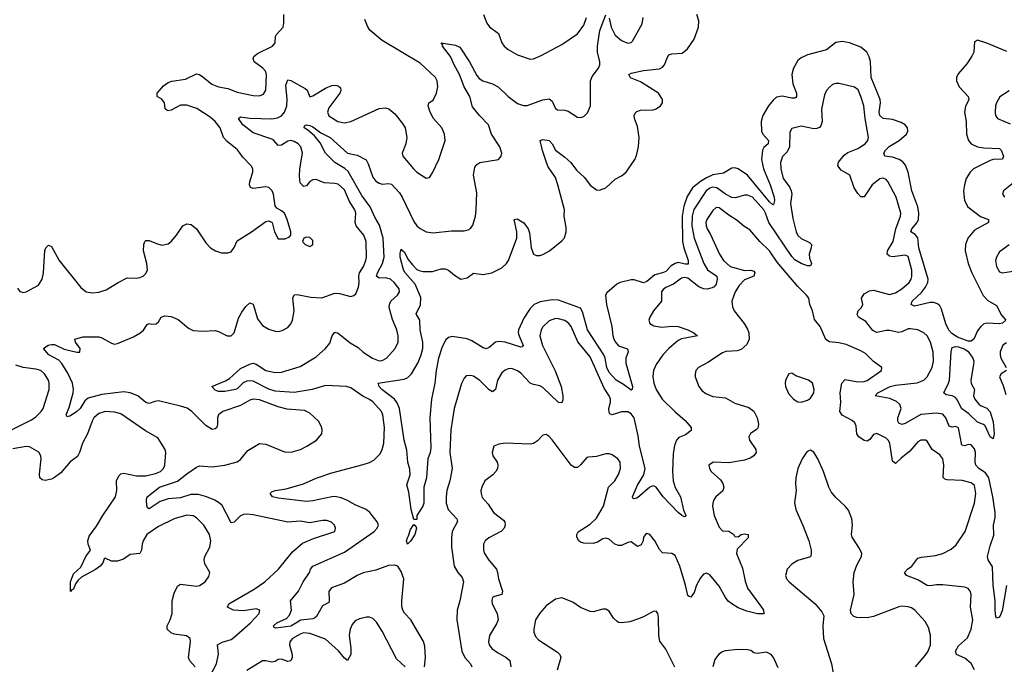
# Model space of a CAD drawing. Header units: inches. Extents: x 1843162 to 1959474, y 907081 to 1016326.
# Tile 344 of 656: x 1942868 to 1949120, y 913107 to 917197. Entities that reach past the tile are written whole.
import ezdxf

# ---------------------------------------------------------------- set-up
doc = ezdxf.new("R2010")
doc.units = ezdxf.units.IN
doc.header["$MEASUREMENT"] = 0
doc.layers.add('B9941', color=7, linetype='Continuous')

msp = doc.modelspace()

# ---------------------------------------------------------------- linework, layer by layer
at = {"layer": 'B9941', "color": 5}
for points, elevation in [([(1942853.3, 915493.3), (1942870, 915473), (1942878, 915470), (1942890, 915466.7), (1942910, 915470.5), (1942988.2, 915511.8), (1943009.8, 915550.2), (1943020.3, 915590), (1943027.1, 915732.9), (1943034.5, 915750), (1943050, 915765.5), (1943070, 915758), (1943119, 915670), (1943257.1, 915497.1), (1943290, 915470.4), (1943330, 915464.9), (1943371.4, 915468.6), (1943417.7, 915482.3), (1943494, 915530), (1943550, 915558), (1943610, 915557.6), (1943630, 915560.3), (1943652.3, 915570), (1943670, 915585.5), (1943679.1, 915610), (1943675.5, 915650), (1943654.4, 915730), (1943655.6, 915770), (1943662.4, 915790), (1943670, 915796.5), (1943690, 915796.9), (1943736.4, 915776.4), (1943770, 915767.2), (1943810, 915775.6), (1943830, 915790.3), (1943864, 915830), (1943904.7, 915890), (1943930, 915902.3), (1943956.5, 915896.5), (1943990.2, 915870.2), (1944050, 915780.7), (1944080.7, 915750), (1944111, 915730), (1944150, 915718), (1944190, 915717.3), (1944210, 915724), (1944230, 915750.8), (1944250, 915794.4), (1944340.9, 915850), (1944430, 915917.3), (1944450, 915921), (1944470.9, 915910.9), (1944486.8, 915850), (1944510, 915807.3), (1944554.2, 915805.8), (1944581.2, 915818.8), (1944589, 915830), (1944589.3, 915850), (1944567.3, 915930), (1944550, 915969.2), (1944530, 915985.2), (1944500.1, 916000.1), (1944490, 916015.3), (1944480.5, 916090), (1944471.9, 916111.9), (1944450, 916132.8), (1944430, 916135.4), (1944350, 916125.1), (1944333, 916133), (1944327.1, 916150), (1944329.7, 916169.7), (1944348.4, 916230), (1944348, 916250), (1944338.7, 916270), (1944284.5, 916324.5), (1944251.5, 916371.5), (1944184.8, 916424.8), (1944162.2, 916450), (1944140.2, 916510), (1944109.9, 916550), (1944078.1, 916578.1), (1943992.7, 916632.7), (1943930, 916654), (1943890, 916654.5), (1943830, 916623.7), (1943810, 916619.7), (1943802.7, 916622.7), (1943792.4, 916632.4), (1943788.4, 916670), (1943770, 916693), (1943740.9, 916710), (1943740.7, 916730), (1943782, 916778), (1943810, 916798), (1943833.6, 916806.4), (1943921.1, 916818.9), (1943990, 916853.7), (1944010, 916848.5), (1944030, 916835.3), (1944087.5, 916787.5), (1944130, 916771), (1944190, 916761.4), (1944250, 916736.3), (1944350, 916716.1), (1944390, 916714.3), (1944415.7, 916724.3), (1944430.9, 916750), (1944435.3, 916850), (1944428.7, 916870), (1944412, 916890), (1944357.4, 916930), (1944349.7, 916950), (1944355.8, 916964.2), (1944377.4, 916982.6), (1944472.3, 917030), (1944489.6, 917050), (1944493, 917090), (1944498, 917102), (1944540.9, 917150), (1944545.4, 917174.6), (1944544.7, 917230)], 680), ([(1945438.7, 913090), (1945445.3, 913150), (1945441.5, 913221.5), (1945431.7, 913251.7), (1945351.6, 913390), (1945311.1, 913431.1), (1945299.9, 913450), (1945294.5, 913474.5), (1945294.2, 913510), (1945306.7, 913650), (1945290, 913695.6), (1945270, 913728.6), (1945250, 913736.8), (1945210, 913733.4), (1945130, 913704.2), (1945050, 913687.2), (1945010, 913669.8), (1944930, 913621.8), (1944848.3, 913591.7), (1944831.8, 913568.2), (1944833.7, 913510), (1944830, 913498), (1944790, 913477.7), (1944753.6, 913410), (1944740.1, 913399.9), (1944730, 913395.4), (1944652.3, 913387.7), (1944590, 913348.2), (1944495.1, 913335.1), (1944482, 913342), (1944479.3, 913350), (1944501.3, 913370), (1944561.6, 913398.4), (1944581.8, 913418.2), (1944594.8, 913450), (1944588, 913510), (1944637.6, 913570), (1944667.4, 913630), (1944709.1, 913690), (1944715.4, 913710), (1944728.7, 913730), (1944930, 913818.8), (1945118.8, 913950), (1945138.5, 913970), (1945146.9, 913990), (1945137.4, 914010), (1945090.7, 914070), (1945069, 914089), (1944997.9, 914117.9), (1944950, 914147), (1944910, 914163.2), (1944870, 914171.2), (1944850, 914170.5), (1944730, 914143.6), (1944690, 914140.8), (1944510, 914160.3), (1944472.3, 914170), (1944459.5, 914190), (1944470, 914200.5), (1944491.1, 914208.9), (1944560.8, 914219.2), (1944670, 914251), (1944750, 914287), (1944850, 914321.7), (1945050, 914374.9), (1945090, 914387.6), (1945117.3, 914402.7), (1945156.8, 914443.2), (1945169.7, 914470), (1945180.3, 914510), (1945183.5, 914610), (1945174.6, 914690), (1945165.3, 914710), (1945110, 914772.5), (1945090, 914787.8), (1945047.7, 914807.7), (1944970, 914860.3), (1944944, 914870), (1944810, 914876.2), (1944724.9, 914850), (1944610, 914831.9), (1944490, 914839.2), (1944450, 914852.2), (1944350, 914903.4), (1944330, 914905.8), (1944310, 914902.5), (1944287.8, 914892.2), (1944250, 914855.6), (1944238.8, 914850), (1944170, 914837.4), (1944130, 914838.7), (1944110, 914846), (1944089, 914870), (1944175.3, 914904.7), (1944199.8, 914920.2), (1944270, 914982.8), (1944333.4, 915013.4), (1944350, 915016.9), (1944370, 915010.3), (1944430, 914971.2), (1944490, 914958.5), (1944530, 914960.8), (1944650, 914997.3), (1944750, 915057.8), (1944809.7, 915110), (1944836.4, 915143.6), (1944851.5, 915190), (1944870, 915215.3), (1944890, 915207.4), (1944966.4, 915146.4), (1945017.5, 915117.5), (1945050, 915087.2), (1945108.2, 915050), (1945150, 915032.8), (1945170, 915034.6), (1945196.2, 915050), (1945251.5, 915110), (1945271, 915150), (1945270.8, 915190), (1945263.1, 915230), (1945235.5, 915295.5), (1945213.8, 915370), (1945215.9, 915390), (1945225.3, 915410), (1945266.6, 915450), (1945279.7, 915470), (1945276.8, 915490), (1945246, 915530), (1945221.7, 915550), (1945190, 915558), (1945150, 915557.5), (1945134.2, 915570), (1945139.9, 915590), (1945171.7, 915650), (1945181.7, 915690), (1945176.9, 915810), (1945153.2, 915893.2), (1945123.5, 915943.5), (1945094.5, 916010), (1945040.6, 916080.6), (1944952.9, 916232.9), (1944932.5, 916252.5), (1944870, 916289.9), (1944810.7, 916350), (1944776.3, 916416.3), (1944739.3, 916459.3), (1944696.8, 916496.8), (1944674.5, 916510), (1944677.2, 916522.8), (1944689.8, 916530.2), (1944710, 916525.3), (1944730, 916516.1), (1944780, 916480), (1944839.8, 916450), (1944950, 916349.4), (1945010, 916336.5), (1945067.7, 916307.7), (1945081.4, 916281.4), (1945110, 916198.7), (1945130, 916172.4), (1945150, 916158.9), (1945170, 916153.1), (1945210, 916157.4), (1945230, 916153.7), (1945279, 916099), (1945297.1, 916070), (1945370, 915916.9), (1945390, 915888.9), (1945410, 915871.6), (1945450, 915851.8), (1945494.5, 915845.5), (1945610, 915857.6), (1945690, 915856.5), (1945715.6, 915864.4), (1945730, 915872.7), (1945746, 915894), (1945761.7, 915950), (1945767.4, 915990), (1945770, 916098), (1945748.8, 916211.2), (1945758.9, 916261.1), (1945770, 916278), (1945790, 916290.3), (1945909.4, 916310.6), (1945925.2, 916330), (1945929.3, 916350), (1945916.3, 916390), (1945864.1, 916470), (1945844.1, 916530), (1945788.1, 916588.1), (1945743.5, 916643.5), (1945725.7, 916710), (1945690.5, 916770), (1945661.1, 916850), (1945626.1, 916910), (1945603.2, 916963.2), (1945553.6, 917030), (1945555.1, 917035.1), (1945545.2, 917050), (1945634.8, 917034.8), (1945662, 917022), (1945724.8, 916930), (1945770, 916842), (1945784.7, 916824.7), (1945808, 916810), (1945870, 916790.2), (1945906.4, 916770), (1945970, 916710.3), (1946030, 916665), (1946066.5, 916653.5), (1946090, 916651.6), (1946190, 916689.2), (1946230, 916694.7), (1946250, 916679.3), (1946270, 916633.4), (1946284, 916624), (1946330, 916623.1), (1946350, 916616.4), (1946410, 916579.3), (1946430, 916576.3), (1946450, 916582), (1946474, 916606), (1946492.8, 916650), (1946493.5, 916810), (1946503.9, 916836.1), (1946542.6, 916890), (1946551.1, 916910), (1946551, 916930), (1946536, 916990), (1946536.6, 917030), (1946551.6, 917128.4), (1946590, 917227.7)], 640), ([(1949135.5, 916995.5), (1949010, 917049), (1948950, 917066), (1948930, 917056), (1948925.8, 916990), (1948914.6, 916965.4), (1948883.1, 916916.9), (1948827, 916853), (1948816.5, 916830), (1948815.8, 916810), (1948832.6, 916770), (1948890.3, 916710), (1948894, 916690), (1948874, 916646), (1948868.1, 916610), (1948877.8, 916550), (1948880.9, 916470), (1948893.6, 916430), (1948910, 916409.2), (1948949.6, 916389.6), (1948990, 916383.1), (1949090, 916380.2), (1949099.7, 916370), (1949115.5, 916330), (1949108.9, 916311.1), (1949050, 916309.2), (1949030, 916304.4), (1948923.9, 916250), (1948902.6, 916230), (1948878.5, 916190), (1948866.4, 916150), (1948861.3, 916110), (1948868.2, 916050), (1948889.3, 916010), (1948968.6, 915948.6), (1949019.3, 915930), (1949020.3, 915910), (1948930, 915860.7), (1948889.4, 915810), (1948874.6, 915770), (1948871.5, 915730), (1948890.8, 915650), (1948913.9, 915590), (1948986.8, 915446.8), (1949014.6, 915414.6), (1949070, 915384.2), (1949101.2, 915321.2), (1949130.2, 915289.8), (1949109.1, 915270.9), (1949090, 915266.5), (1949010, 915271.3), (1948990, 915266.4), (1948970.3, 915250), (1948950, 915223.5), (1948927.2, 915170), (1948910, 915157.3), (1948890, 915157.5), (1948822.2, 915182.2), (1948785.8, 915205.8), (1948766.9, 915226.9), (1948748, 915268), (1948720.5, 915360.5), (1948710, 915380.4), (1948694.8, 915394.8), (1948670, 915403), (1948650, 915403.2), (1948550, 915379.8), (1948528.2, 915390), (1948535.3, 915410), (1948593.2, 915466.8), (1948619.3, 915500.7), (1948634.4, 915530), (1948637.1, 915550), (1948578.2, 915750), (1948570, 915813.5), (1948553.7, 915833.7), (1948526, 915850), (1948532.3, 915870), (1948567.4, 915910), (1948575.4, 915930), (1948576.8, 915970), (1948570.3, 916009.7), (1948532.4, 916110), (1948510.4, 916230.4), (1948493.3, 916273.3), (1948475.3, 916295.3), (1948452.8, 916310), (1948410, 916323.7), (1948362.4, 916330), (1948355, 916350), (1948366.2, 916370), (1948388.1, 916391.9), (1948451.7, 916430), (1948498, 916470), (1948507.2, 916490), (1948505.4, 916510), (1948491.2, 916530), (1948465.2, 916545.2), (1948410, 916564.5), (1948350, 916570.6), (1948328.9, 916588.9), (1948325.4, 916610), (1948334.9, 916670), (1948331.9, 916690), (1948273.6, 916830), (1948271.2, 916931.2), (1948262.2, 916962.2), (1948246.3, 916990), (1948210, 917022), (1948136, 917050), (1948090, 917057.8), (1948050, 917051.9), (1947990, 917005.1), (1947870, 916974.2), (1947830, 916954.2), (1947810, 916937.2), (1947781.1, 916890), (1947771.8, 916850), (1947776.6, 916790), (1947800.2, 916730), (1947800.2, 916710), (1947796.2, 916703.8), (1947790, 916699.2), (1947770, 916699.5), (1947710, 916712.4), (1947673.8, 916706.2), (1947652.7, 916687.3), (1947623.5, 916650), (1947587.4, 916590), (1947575.5, 916550), (1947578.4, 916490), (1947587.3, 916470), (1947623.5, 916430), (1947621.1, 916410), (1947593.6, 916386.4), (1947583.9, 916370), (1947577.5, 916310), (1947591.5, 916250), (1947634.2, 916150), (1947657.8, 916070), (1947660.1, 916050), (1947655, 916025), (1947650, 916022.7), (1947630, 916041.4), (1947490, 916210.5), (1947430, 916250.6), (1947410, 916256.8), (1947390, 916255.3), (1947337.2, 916222.8), (1947270, 916212), (1947230, 916192.8), (1947190.3, 916169.7), (1947141.2, 916130), (1947105.7, 916074.3), (1947085.8, 916014.2), (1947075.4, 915950), (1947076.7, 915790), (1947084.6, 915750), (1947113.5, 915670), (1947113.2, 915646.8), (1947093.5, 915646.5), (1947050, 915655.9), (1947030, 915650.6), (1947005.3, 915634.7), (1946970, 915599.9), (1946950, 915590.5), (1946901.1, 915578.9), (1946850, 915535.6), (1946830, 915528), (1946770, 915545.7), (1946750, 915546.3), (1946680.7, 915530), (1946660.6, 915519.4), (1946595.2, 915464.8), (1946588.5, 915450), (1946594.5, 915390), (1946628.8, 915250), (1946633.8, 915193.8), (1946640.5, 915170), (1946650.2, 915150), (1946670, 915128.4), (1946728.5, 915108.5), (1946731.6, 915090), (1946716.8, 915050), (1946717.4, 915017.4), (1946758.9, 914870), (1946757.3, 914850), (1946750, 914847.1), (1946702.4, 914882.4), (1946654.8, 914910), (1946610, 914958.6), (1946596.7, 914990), (1946585.8, 915050), (1946578, 915070), (1946473.9, 915230), (1946442.6, 915342.6), (1946430, 915366), (1946290, 915418.2), (1946250, 915420.1), (1946173, 915407), (1946135.5, 915390), (1946110, 915364.4), (1946070, 915303.5), (1946035.3, 915230), (1946034, 915210), (1946038.9, 915190), (1946064.2, 915130), (1946058.8, 915121.2), (1946050, 915118.5), (1945950, 915149.9), (1945910, 915155.7), (1945888.8, 915151.2), (1945850, 915116.4), (1945830, 915108.6), (1945810, 915115.3), (1945740, 915160), (1945710, 915171.7), (1945614, 915186), (1945590, 915179.7), (1945574.7, 915165.3), (1945550, 915122), (1945528.3, 915050), (1945512.1, 914970), (1945505, 914890), (1945483.2, 914790), (1945472.7, 914670), (1945479.5, 914480.5), (1945474.2, 914450), (1945459.6, 914410), (1945451.4, 914290), (1945434.9, 914230), (1945433.7, 914130), (1945428.4, 914110), (1945390.6, 914050), (1945390, 914026), (1945370, 914026), (1945353.6, 914090), (1945338.4, 914198.4), (1945326.6, 914246.6), (1945346.8, 914310), (1945345.9, 914345.9), (1945333.5, 914390), (1945325.3, 914465.3), (1945308.4, 914530), (1945279.8, 914730), (1945265.3, 914765.3), (1945248.3, 914788.3), (1945168.5, 914850), (1945149.7, 914870), (1945146.2, 914886.2), (1945141.2, 914890), (1945310, 914916.6), (1945333, 914927), (1945356.5, 914950), (1945397.5, 915022.5), (1945417.4, 915070), (1945427.7, 915110), (1945427.3, 915150), (1945411.1, 915230), (1945409.8, 915290), (1945384.7, 915330), (1945412.9, 915387.1), (1945414.6, 915434.6), (1945378.3, 915518.3), (1945315.7, 915590), (1945305.8, 915610), (1945285, 915690), (1945284.5, 915715.5), (1945290, 915741), (1945293.7, 915733.7), (1945310, 915723.8), (1945335.6, 915675.6), (1945362.4, 915642.4), (1945390, 915612.6), (1945410, 915603.5), (1945430, 915599.3), (1945490, 915600.1), (1945544.3, 915615.7), (1945570, 915615.9), (1945590, 915607.9), (1945630, 915575), (1945670, 915550.2), (1945710, 915558.6), (1945750, 915587.9), (1945810, 915580.6), (1945866, 915590), (1945930, 915622), (1945959.2, 915650), (1945972.3, 915670), (1946024.1, 915810), (1946024.5, 915850), (1946008, 915930), (1946026.9, 915933.1), (1946070, 915907.4), (1946097.2, 915870), (1946104.3, 915844.3), (1946115.5, 915750), (1946130, 915708.4), (1946150, 915700.3), (1946170, 915701.7), (1946190, 915707.4), (1946231.3, 915730), (1946310, 915792.9), (1946327.7, 915812.3), (1946338.5, 915850), (1946337.6, 915877.6), (1946325.3, 915950), (1946326.6, 915990), (1946285.7, 916150), (1946270, 916195.4), (1946224, 916264), (1946212.2, 916290), (1946186.7, 916366.7), (1946173.6, 916430), (1946190, 916436.8), (1946230.2, 916430), (1946248.4, 916410), (1946269.5, 916369.5), (1946330, 916324.6), (1946367.6, 916290), (1946403.2, 916243.2), (1946455, 916195), (1946490, 916146.7), (1946530, 916117.1), (1946550, 916115.5), (1946590, 916130.5), (1946650, 916185.5), (1946690, 916205.3), (1946718.3, 916230), (1946774, 916310), (1946785.5, 916334.5), (1946797.7, 916390), (1946800.7, 916450), (1946790, 916519), (1946771, 916570), (1946769.7, 916590), (1946775.8, 916604.2), (1946786.1, 916613.9), (1946810, 916622.2), (1946890, 916624.4), (1946910, 916630.3), (1946938, 916650), (1946949.8, 916670.2), (1946949.8, 916690), (1946925, 916730), (1946810, 916801.8), (1946747.2, 916827.2), (1946735.4, 916850), (1946750, 916857.6), (1946830, 916874.1), (1946930, 916885.9), (1946950, 916894.7), (1946962.5, 916910), (1946980.4, 916959.6), (1946990, 916974.3), (1947010, 916980.7), (1947074.4, 916985.6), (1947109, 917011), (1947150, 917072.7), (1947179.3, 917150), (1947180.3, 917190), (1947168, 917230)], 620), ([(1945812.9, 917230), (1945834.2, 917174.2), (1945851.4, 917151.4), (1945908, 917110), (1945930.4, 917050), (1945944.9, 917030), (1945970, 917008.7), (1946030, 916974.9), (1946110, 916947), (1946131.1, 916948.9), (1946179, 916970), (1946310, 917038.7), (1946410, 917107.9), (1946450, 917162.8), (1946468, 917210)], 660), ([(1944074.7, 913030), (1944117.4, 913110), (1944131.3, 913171.3), (1944124.7, 913230), (1944153.1, 913246.9), (1944210, 913263.8), (1944230, 913278.7), (1944334.5, 913370), (1944389.7, 913430), (1944393.5, 913450), (1944370, 913459.3), (1944290, 913446.7), (1944226, 913450), (1944187.3, 913470), (1944195.6, 913490), (1944356.5, 913583.5), (1944424.7, 913630), (1944511.5, 913710), (1944600.3, 913819.7), (1944664.4, 913875.6), (1944734.7, 913905.3), (1944869, 913950), (1944872.7, 913970), (1944866, 913990), (1944848.2, 914008.2), (1944819, 914019), (1944790, 914019.8), (1944710, 914005.1), (1944650, 914015.4), (1944570, 914009.1), (1944350, 914055), (1944310, 914059.4), (1944290, 914058), (1944270, 914049.8), (1944230, 914008), (1944210, 914004.2), (1944153.7, 914113.7), (1944136.8, 914130), (1944102, 914150), (1944047.8, 914172.2), (1944003.5, 914183.5), (1943955.1, 914184.9), (1943890, 914163.4), (1943810, 914156), (1943760.5, 914139.5), (1943690, 914092.3), (1943680.1, 914100.1), (1943674.9, 914114.9), (1943672.4, 914150), (1943678.3, 914170), (1943756.4, 914230), (1943870, 914268.3), (1943930, 914315.9), (1943990, 914356.9), (1944010, 914365.2), (1944090, 914360.6), (1944169.8, 914370.2), (1944250, 914392), (1944270, 914406.4), (1944317.3, 914462.7), (1944390, 914508.9), (1944430, 914504.6), (1944550, 914454.4), (1944592.5, 914452.5), (1944650.8, 914469.2), (1944692.3, 914490), (1944752.7, 914530), (1944786, 914570), (1944789.3, 914590), (1944786.6, 914610), (1944766, 914650), (1944710, 914699.5), (1944676.2, 914716.2), (1944566.6, 914726.6), (1944510, 914741.1), (1944390, 914784.9), (1944350, 914789.9), (1944330, 914783.4), (1944270, 914748.5), (1944158.4, 914710), (1944140.9, 914699.1), (1944130.3, 914690), (1944124.1, 914670), (1944124.2, 914630), (1944118.9, 914610), (1944110, 914600.5), (1944090, 914597.2), (1944050, 914623.1), (1943961.5, 914710), (1943931.7, 914731.7), (1943890, 914745.7), (1943750, 914778), (1943725.5, 914774.5), (1943690, 914761.4), (1943670, 914768.6), (1943618, 914810), (1943570, 914829), (1943530, 914835.8), (1943390, 914818.6), (1943303.8, 914796.2), (1943281.6, 914778.4), (1943251.2, 914730), (1943230, 914709.9), (1943190, 914683.5), (1943170, 914678), (1943163, 914690), (1943183.3, 914736.7), (1943206.9, 914830), (1943209.9, 914850), (1943203.4, 914890), (1943174.8, 914954.8), (1943135.5, 915015.5), (1943115.8, 915035.8), (1943054.2, 915070), (1943018.4, 915110), (1943048.7, 915131.3), (1943070, 915136.5), (1943090, 915135.3), (1943150, 915106.2), (1943230, 915087), (1943250, 915087.7), (1943252.3, 915110), (1943222.7, 915150), (1943219, 915170), (1943270, 915184.6), (1943370, 915185.5), (1943390, 915178.5), (1943450, 915143.6), (1943470, 915138.9), (1943490, 915142.6), (1943590, 915184.9), (1943631.8, 915208.2), (1943653.6, 915226.4), (1943677.7, 915262.3), (1943690, 915268.5), (1943704.2, 915264.2), (1943733.7, 915266.3), (1943750, 915280.3), (1943765.6, 915310), (1943790, 915318.9), (1943830, 915313.4), (1943874.4, 915294.4), (1943940.7, 915240.7), (1943970, 915225.3), (1944030, 915220.3), (1944110, 915224.2), (1944130, 915219.5), (1944186, 915190), (1944210, 915190.4), (1944230.7, 915209.3), (1944257.1, 915302.9), (1944277.8, 915342.2), (1944303.4, 915376.6), (1944330, 915399.6), (1944351.6, 915391.6), (1944378.5, 915298.5), (1944410, 915256.4), (1944450, 915233.7), (1944490, 915221.1), (1944510, 915219.5), (1944534.9, 915225.1), (1944570, 915244.9), (1944590, 915267.7), (1944601.3, 915290), (1944610.8, 915349.2), (1944601.7, 915430), (1944610, 915450.4), (1944630, 915453.4), (1944717.4, 915437.4), (1944787.6, 915432.4), (1944870, 915461.5), (1944899.7, 915459.7), (1944970, 915440.5), (1944990, 915447.3), (1945001.6, 915458.4), (1945019.7, 915500.3), (1945023.9, 915530), (1945021.7, 915570), (1945026.8, 915590), (1945051.3, 915630), (1945066, 915670), (1945069.9, 915690.1), (1945067.6, 915790), (1945053.7, 915830), (1945005.5, 915890), (1944998.6, 915910), (1945002.6, 915970), (1944996.5, 915990), (1944963.1, 916043.1), (1944930, 916116.4), (1944890, 916152.3), (1944870, 916157.8), (1944800.9, 916160.9), (1944750, 916182), (1944730, 916181.1), (1944710, 916169.6), (1944690, 916142.4), (1944670, 916138.3), (1944650, 916162), (1944644.7, 916204.7), (1944646.7, 916250), (1944663, 916350), (1944652.5, 916390), (1944635.9, 916410), (1944610, 916425), (1944590, 916429.9), (1944570, 916426.9), (1944530, 916400.9), (1944510, 916397.7), (1944482.5, 916430), (1944470, 916438.1), (1944350, 916479.8), (1944285.6, 916530), (1944258.4, 916570), (1944270, 916581.6), (1944330, 916573), (1944470, 916566.9), (1944504.9, 916575.1), (1944530, 916587.3), (1944550, 916610.2), (1944564.1, 916650), (1944567.2, 916690), (1944558.4, 916781.6), (1944570, 916814.9), (1944590, 916811.7), (1944681.4, 916761.4), (1944694, 916750), (1944710, 916708.2), (1944730, 916714.4), (1944810, 916762), (1944850, 916780.4), (1944870, 916782.4), (1944890, 916777.1), (1944904.4, 916764.4), (1944907.7, 916747.7), (1944901.5, 916730), (1944830, 916637.6), (1944822.4, 916610), (1944830, 916587.2), (1944887.7, 916550), (1944930, 916542.4), (1944969.8, 916550.2), (1945150, 916633.7), (1945190, 916638.7), (1945212.4, 916632.4), (1945250, 916599.3), (1945298.7, 916538.7), (1945315.3, 916510), (1945326.3, 916450), (1945318.9, 916410), (1945296.4, 916350), (1945301.6, 916330), (1945368.5, 916250), (1945390, 916230.4), (1945450, 916190.7), (1945470, 916196), (1945490, 916224.7), (1945530, 916310.8), (1945569.7, 916430), (1945564.7, 916470), (1945548, 916510), (1945496.1, 916570), (1945475.3, 916610), (1945462, 916650), (1945466.6, 916670), (1945492.9, 916687.1), (1945514.7, 916730), (1945523.5, 916770), (1945519.7, 916810), (1945508.3, 916830), (1945410, 916920.5), (1945170, 917064.2), (1945091.5, 917130), (1945075.8, 917155.8), (1945058.7, 917198.7)], 660), ([(1946610, 917206.8), (1946624.1, 917150), (1946650, 917098.3), (1946690, 917064.7), (1946730, 917048.7), (1946750, 917053), (1946758.8, 917061.2), (1946821, 917170), (1946826.6, 917210)], 640), ([(1949133.6, 913606.4), (1949106.2, 913446.2), (1949090, 913405.1), (1949070, 913399.5), (1949065.8, 913410), (1949061.2, 913450), (1949062, 913510), (1949048.5, 913608.5), (1949046, 913726), (1949017, 913770), (1949013.3, 913790), (1949030, 913858.8), (1949054, 913926), (1949052.4, 913990), (1949062.1, 914037.9), (1949063, 914070), (1949047.2, 914170), (1949021.2, 914290), (1949001.3, 914321.3), (1948959, 914350), (1948939.5, 914370), (1948934.5, 914390), (1948937.4, 914450), (1948930, 914474.2), (1948910, 914499.4), (1948890, 914501.5), (1948870, 914493.8), (1948850, 914497.4), (1948830, 914606.3), (1948810, 914615.4), (1948790, 914612.2), (1948770, 914618.2), (1948749.1, 914670), (1948730, 914693.4), (1948690, 914700.2), (1948590, 914690.9), (1948490, 914634.8), (1948470, 914628.7), (1948450, 914637.6), (1948443.8, 914650), (1948444.6, 914670), (1948465, 914730), (1948455.6, 914755.6), (1948434.5, 914774.5), (1948393.3, 914793.3), (1948299.3, 914810), (1948316.3, 914830), (1948395.8, 914870), (1948430, 914878.7), (1948566.2, 914893.8), (1948609.9, 914910.1), (1948630, 914931.7), (1948661.7, 914990), (1948670.4, 915030), (1948667.8, 915087.8), (1948651.6, 915150), (1948630.7, 915190), (1948608.6, 915210), (1948570, 915229.8), (1948524, 915236), (1948510, 915235), (1948470, 915215.5), (1948450, 915212.2), (1948390, 915225.3), (1948370, 915225.3), (1948310, 915211.7), (1948285.1, 915225.1), (1948241.6, 915281.6), (1948195.1, 915310), (1948185.5, 915325.5), (1948192.2, 915350), (1948213, 915370), (1948222.2, 915390), (1948213.6, 915430), (1948230, 915457.8), (1948263.5, 915476.5), (1948290, 915479.8), (1948390, 915453.3), (1948430, 915464.3), (1948468.6, 915490), (1948515, 915530), (1948528.2, 915550), (1948533.1, 915566.9), (1948532.9, 915607.1), (1948510, 915694), (1948490, 915702.9), (1948410, 915692.8), (1948390, 915696.8), (1948375.3, 915710), (1948377.7, 915730), (1948415.2, 915790), (1948431.7, 915870), (1948461.8, 915950), (1948463.7, 915970), (1948434.4, 916070), (1948380.3, 916170), (1948370, 916182), (1948350, 916191.6), (1948330, 916188), (1948280.2, 916150), (1948230, 916073), (1948210, 916074), (1948190, 916094), (1948167.6, 916130), (1948139.7, 916210), (1948083.1, 916243.1), (1948063.9, 916270), (1948067.8, 916292.2), (1948103.4, 916336.6), (1948126.4, 916353.6), (1948190, 916380.5), (1948236.4, 916410), (1948253.5, 916430), (1948258.2, 916450), (1948237, 916570), (1948228.2, 916650), (1948210, 916709.6), (1948191.2, 916751.2), (1948167.8, 916767.8), (1948071.7, 916791.7), (1948050, 916792), (1948030, 916785.4), (1948010.2, 916769.8), (1947992, 916748), (1947979, 916721), (1947958.4, 916630), (1947962.7, 916550), (1947955.7, 916524.3), (1947946.3, 916513.7), (1947930, 916506), (1947910, 916504.4), (1947830, 916520.4), (1947770, 916507), (1947757.7, 916482.3), (1947756.8, 916390), (1947741.6, 916358.4), (1947710.8, 916329.2), (1947698.3, 916290), (1947700.8, 916250), (1947716.6, 916190), (1947755.6, 916135.6), (1947767.6, 916110), (1947770.1, 916090), (1947762.2, 916030), (1947776.4, 915936.4), (1947798.8, 915850), (1947810, 915828.4), (1947830, 915809.3), (1947882.8, 915782.8), (1947895.8, 915770), (1947894.3, 915750), (1947880.9, 915710), (1947883.2, 915683.2), (1947896.3, 915650), (1947890, 915635.3), (1947870, 915636.2), (1947830, 915649.1), (1947790, 915673.4), (1947770, 915695), (1947624.1, 915910), (1947603.9, 915970), (1947592.8, 915990), (1947522.2, 916070), (1947490, 916084.4), (1947470, 916083.4), (1947413.5, 916066.5), (1947390, 916068.5), (1947350, 916090.5), (1947295.3, 916130), (1947266.5, 916133.5), (1947250, 916127.8), (1947227.9, 916110), (1947148.4, 915991.6), (1947137.1, 915950), (1947135.4, 915890), (1947149.7, 915810), (1947211.3, 915650), (1947235.2, 915610), (1947293.7, 915570), (1947297.6, 915550), (1947290, 915518.3), (1947277.5, 915502.5), (1947265, 915495), (1947232.3, 915487.7), (1947210, 915488.3), (1947181, 915501), (1947110, 915556.4), (1947090, 915561.9), (1947070, 915556.5), (1947020.2, 915519.8), (1946970, 915497.3), (1946954.3, 915485.7), (1946943.8, 915470), (1946942.3, 915410), (1946892.7, 915350), (1946868.4, 915310), (1946862.4, 915290), (1946868.2, 915270), (1946894, 915254), (1946945.6, 915245.6), (1947010, 915251.5), (1947050, 915249.5), (1947110.3, 915230), (1947148.2, 915210), (1947172.7, 915190), (1947070, 915172.1), (1947050, 915161.1), (1946989.3, 915110), (1946952.4, 915070), (1946910.2, 915010), (1946893.4, 914970), (1946887.8, 914932.2), (1946893.8, 914890), (1946908.6, 914850), (1946948.3, 914790), (1947030, 914707.8), (1947094.6, 914654.6), (1947131, 914610), (1947131.3, 914590), (1947096.4, 914563.6), (1947054.4, 914545.6), (1947037.8, 914530), (1947025.1, 914494.9), (1947018.4, 914441.6), (1947013.5, 914330), (1947017.6, 914270), (1947030, 914228.2), (1947063.2, 914170), (1947083.8, 914083.8), (1947098, 914050), (1947095, 914045), (1947090, 914043.1), (1947072.7, 914050), (1947050, 914069), (1946953.4, 914170), (1946910, 914231), (1946896.8, 914236.8), (1946890, 914238.8), (1946868.2, 914231.8), (1946790, 914163.9), (1946770, 914156.2), (1946761.7, 914161.7), (1946759.7, 914170), (1946790, 914243.8), (1946830.4, 914309.6), (1946839.6, 914350), (1946803.9, 914490), (1946795.8, 914555.8), (1946770.5, 914670), (1946750, 914697.1), (1946730, 914708.2), (1946690, 914708.5), (1946630, 914690.8), (1946616.3, 914696.3), (1946610, 914704.5), (1946609.9, 914730), (1946619.2, 914770), (1946619.1, 914790), (1946611.6, 914810), (1946579, 914859), (1946490, 915056.8), (1946412.9, 915152.9), (1946370, 915251.1), (1946355.3, 915270), (1946330, 915287.9), (1946290, 915299.5), (1946270, 915300.2), (1946230, 915286.4), (1946190, 915248), (1946179.7, 915230), (1946170.2, 915190), (1946188.7, 915130), (1946269, 914969), (1946306.6, 914870), (1946317.4, 914810), (1946316.1, 914783.9), (1946310, 914765.1), (1946290, 914767.2), (1946190, 914864), (1946170, 914874.1), (1946130, 914881.4), (1946110, 914889.8), (1946050, 914954.8), (1946030, 914969.8), (1945990, 914984.2), (1945970, 914982.2), (1945950, 914973.7), (1945930, 914956.9), (1945902.3, 914910), (1945889.1, 914850.9), (1945870, 914835.1), (1945850, 914848.3), (1945790, 914908.5), (1945750, 914935.1), (1945730, 914939.7), (1945703.8, 914936.2), (1945690, 914922.7), (1945672.4, 914887.6), (1945627.8, 914730), (1945606.2, 914593.8), (1945599.5, 914450), (1945613.8, 914350), (1945599.8, 914270), (1945580.5, 914210), (1945575, 914170), (1945576.8, 914130), (1945589.3, 914090), (1945643.9, 914030), (1945647.5, 914012.5), (1945614.5, 913950), (1945609.4, 913910), (1945610.1, 913850), (1945627.7, 913730), (1945650.1, 913690.1), (1945678.4, 913658.4), (1945685.1, 913630), (1945662, 913510), (1945645.7, 913450), (1945644.2, 913390), (1945676.1, 913190), (1945695, 913150), (1945730, 913108.9), (1945739.8, 913090)], 640), ([(1949150, 916746), (1949092.3, 916707.7), (1949070.3, 916669.7), (1949064.6, 916650), (1949061.1, 916610), (1949064.6, 916590), (1949077.1, 916570), (1949156.2, 916536.2)], 640), ([(1949188, 916170), (1949115.5, 916110), (1949108.2, 916090), (1949122, 916070)], 640), ([(1948930, 913072), (1948910, 913111.1), (1948870, 913146.6), (1948816, 913170), (1948809.7, 913189.7), (1948830, 913223.1), (1948885.3, 913274.7), (1948909.7, 913330), (1948919.2, 913390), (1948906.2, 913470), (1948909.8, 913550), (1948903.8, 913570), (1948890, 913588.4), (1948870, 913595.8), (1948729, 913611), (1948690, 913611.2), (1948650, 913603.7), (1948630, 913607.3), (1948570, 913641.8), (1948498, 913670), (1948487, 913690), (1948504.5, 913710), (1948533.6, 913730), (1948570, 913779.5), (1948593.4, 913786.6), (1948683, 913797), (1948730, 913808.9), (1948783.3, 913836.7), (1948814.5, 913865.5), (1948871.1, 913950), (1948929.8, 914130), (1948939.8, 914190), (1948930, 914242), (1948910, 914259.2), (1948853.5, 914273.5), (1948757, 914277), (1948741.7, 914281.7), (1948732.2, 914292.2), (1948736.8, 914370), (1948729.7, 914410), (1948710, 914436.2), (1948661.6, 914470), (1948630, 914523.7), (1948619, 914530), (1948590, 914529.6), (1948570, 914518), (1948520.9, 914459.1), (1948464.6, 914415.4), (1948430, 914380.7), (1948410, 914395.3), (1948392.9, 914510), (1948382.8, 914530), (1948370, 914541.6), (1948310, 914571.9), (1948290, 914564.7), (1948267.1, 914532.9), (1948250, 914522), (1948230, 914527.4), (1948196.9, 914550), (1948184.5, 914570), (1948178.5, 914618.5), (1948170, 914638.7), (1948153.3, 914653.3), (1948090, 914687), (1948075.3, 914710), (1948082.5, 914770), (1948077.8, 914830), (1948087.8, 914890), (1948110, 914914.7), (1948190, 914898.4), (1948230, 914901), (1948250, 914907.2), (1948340.9, 914970), (1948342.7, 914990), (1948290, 915028.4), (1948238.9, 915078.9), (1948210, 915096.5), (1948116.9, 915136.9), (1948070, 915147.3), (1948010, 915152.9), (1947986.7, 915166.7), (1947950, 915249.4), (1947914.9, 915294.9), (1947902.4, 915350), (1947884.2, 915390), (1947878.7, 915430), (1947863.5, 915450), (1947810, 915504.4), (1947677.6, 915657.6), (1947629.7, 915730), (1947568.4, 915790), (1947503.6, 915863.6), (1947466.2, 915886.2), (1947423.4, 915923.4), (1947370, 915955.8), (1947310, 916003.7), (1947290, 916005), (1947270, 915986.6), (1947231, 915930), (1947225.6, 915910), (1947226.7, 915890), (1947234.2, 915870), (1947254.8, 915834.8), (1947310.9, 915710), (1947336.3, 915670), (1947379.6, 915630), (1947470, 915606.5), (1947510, 915608.5), (1947530, 915600.5), (1947536, 915590), (1947530, 915569.7), (1947470, 915545.4), (1947436.1, 915510), (1947411.3, 915470), (1947390.4, 915410), (1947394.9, 915374.9), (1947404.9, 915350), (1947469.1, 915269.1), (1947490, 915234), (1947497.8, 915210), (1947499.6, 915170), (1947485, 915135), (1947450, 915105.1), (1947424.2, 915095.8), (1947351.1, 915091.1), (1947330, 915083.9), (1947238, 915022), (1947177.3, 914990), (1947161.6, 914970), (1947156.4, 914950), (1947157.6, 914930), (1947180.3, 914870), (1947202.3, 914842.3), (1947224.3, 914824.3), (1947270, 914806.9), (1947350, 914798.2), (1947410, 914763.8), (1947497, 914737), (1947530, 914712.2), (1947551.5, 914670), (1947559.5, 914630), (1947554.6, 914605.4), (1947545.3, 914594.7), (1947508.7, 914571.3), (1947498, 914550), (1947502.4, 914530), (1947541.3, 914470), (1947543.7, 914450), (1947530.4, 914430), (1947505.5, 914414.5), (1947470, 914402.8), (1947370, 914385.4), (1947270.5, 914389.5), (1947244, 914370), (1947247.3, 914350), (1947259.1, 914330), (1947318, 914278), (1947333.2, 914253.2), (1947339.5, 914230), (1947332.4, 914207.6), (1947288.4, 914170), (1947274.9, 914150), (1947268.7, 914130), (1947267.2, 914110), (1947278.3, 914050), (1947310, 913976.3), (1947330, 913953), (1947370, 913951.7), (1947402, 913930), (1947410, 913918.8), (1947430, 913916.3), (1947449.7, 913930.3), (1947470, 913935.3), (1947493, 913930), (1947494.4, 913910), (1947423.6, 913836.4), (1947418.9, 913810), (1947457.1, 913717.1), (1947474.6, 913634.6), (1947490, 913590.4), (1947578.7, 913470), (1947590.3, 913450), (1947592.5, 913427.5), (1947553, 913427), (1947484.3, 913444.3), (1947430, 913464.8), (1947389.7, 913490), (1947367.1, 913507.1), (1947350, 913529.7), (1947310, 913602), (1947250, 913673.6), (1947230, 913685.1), (1947210, 913679.5), (1947190, 913656.2), (1947166.5, 913610), (1947150, 913562.7), (1947130, 913532.7), (1947118, 913538), (1947110, 913544), (1947096.5, 913610), (1947059.4, 913730), (1947030, 913796.2), (1947010, 913809.5), (1946950, 913815.1), (1946930, 913835.1), (1946900.4, 913890), (1946870, 913929.6), (1946850, 913936.3), (1946841.6, 913930), (1946830, 913912.7), (1946826.4, 913890), (1946815, 913865), (1946790, 913854.7), (1946750, 913884), (1946730, 913880.5), (1946690, 913861.7), (1946670, 913860.5), (1946646.6, 913870), (1946610, 913900.7), (1946590, 913907.6), (1946570, 913903), (1946537.3, 913882.7), (1946510, 913874.2), (1946450, 913875.3), (1946430, 913881.1), (1946418.7, 913890), (1946406.7, 913913.3), (1946405.4, 913930), (1946413.2, 913946.8), (1946490, 913995.9), (1946530, 914033.2), (1946575.4, 914110), (1946606.8, 914230), (1946647.8, 914270), (1946670, 914310.8), (1946683, 914350), (1946680.5, 914390), (1946666.6, 914410), (1946630, 914435.6), (1946610, 914442.4), (1946590, 914442), (1946530, 914425.4), (1946478.8, 914421.2), (1946470, 914418), (1946430, 914371.5), (1946410, 914355.1), (1946390, 914354.7), (1946370, 914371.3), (1946250, 914532), (1946230, 914552.7), (1946210, 914565.2), (1946190, 914561.2), (1946155.3, 914524.7), (1946131.1, 914508.9), (1946110, 914503.5), (1945950, 914509.7), (1945910, 914504.2), (1945878.8, 914490), (1945868, 914450), (1945873, 914430), (1945899.3, 914390), (1945904.9, 914370), (1945902, 914350), (1945891.8, 914330), (1945873.4, 914310), (1945821.7, 914270), (1945801.5, 914230), (1945796.9, 914210), (1945798.9, 914190), (1945805.2, 914165.2), (1945842, 914122), (1945876.5, 914070), (1945940.9, 914020.9), (1945948.3, 914010), (1945950.2, 913990), (1945944.2, 913970), (1945927.8, 913952.2), (1945846, 913910), (1945823.7, 913890), (1945813.7, 913870), (1945813.4, 913830), (1945819.5, 913810), (1945847.2, 913767.2), (1945895.2, 913710), (1945902.7, 913690), (1945908.4, 913648.4), (1945934.7, 913570), (1945930.2, 913549.8), (1945882.8, 913537.2), (1945870.3, 913529.7), (1945865.5, 913514.5), (1945867.6, 913490), (1945898.9, 913430), (1945905.5, 913390), (1945896.7, 913363.3), (1945850.3, 913290), (1945844.4, 913250), (1945849, 913230), (1945866.6, 913206.6), (1945901, 913181), (1945956.4, 913150), (1945979.5, 913130), (1945986.4, 913090)], 660), ([(1949150, 915767.6), (1949090, 915724.5), (1949070.3, 915690), (1949064.6, 915670), (1949070, 915631), (1949090, 915597.1), (1949106, 915590), (1949190, 915603.5)], 640), ([(1949134.3, 915145.7), (1949110, 915131.1), (1949094.5, 915090), (1949092.8, 915070), (1949097.7, 915050), (1949131.3, 914990)], 640), ([(1942764.7, 914570), (1942942.1, 914657.9), (1942970, 914677.6), (1943003.5, 914710), (1943016.5, 914730), (1943054.8, 914850), (1943056.1, 914890), (1943050.8, 914910), (1943025.4, 914950), (1943002.9, 914970), (1942970, 914979.8), (1942890, 914990.4), (1942844.6, 915004.6)], 680), ([(1949133.7, 914970), (1949100.7, 914950), (1949090.3, 914930), (1949115.2, 914870), (1949130, 914818.8)], 640), ([(1943982, 913090), (1943948.5, 913128.5), (1943940.8, 913150), (1943952.2, 913250), (1943949.6, 913270), (1943928.2, 913288.2), (1943850, 913298), (1943830, 913305.8), (1943804.8, 913330), (1943803.5, 913350), (1943823.5, 913390), (1943835.4, 913430), (1943835.8, 913510), (1943850, 913557.3), (1943870, 913602), (1943890, 913615.5), (1943990, 913602), (1944010, 913607.7), (1944045.2, 913630), (1944070, 913664.7), (1944075.1, 913690), (1944044.4, 913744.4), (1944039.5, 913770), (1944043.6, 913790), (1944076.4, 913850), (1944080.8, 913890), (1944073.6, 913930), (1944037.2, 913990), (1943990, 914036.9), (1943970, 914049.7), (1943930, 914052.8), (1943850, 914030.7), (1943750, 913981.8), (1943675.5, 913930), (1943652.1, 913890), (1943645.4, 913870), (1943641.5, 913830), (1943630.5, 913810), (1943570, 913802.7), (1943526.2, 913773.8), (1943490, 913761.8), (1943450, 913762), (1943410, 913779.3), (1943404.4, 913775.6), (1943396.4, 913750), (1943379.5, 913730), (1943350, 913708.5), (1943259.9, 913660.1), (1943238.8, 913641.2), (1943223.1, 913616.9), (1943210, 913584), (1943199.6, 913580.4), (1943190, 913569), (1943189.7, 913630), (1943210, 913681), (1943256.2, 913723.8), (1943287.2, 913790), (1943318.4, 913830), (1943302.9, 913870), (1943300.7, 913890), (1943310, 913919.5), (1943356.4, 913983.6), (1943395.4, 914050), (1943476.4, 914170), (1943485.3, 914210), (1943483.5, 914270), (1943497, 914303), (1943510, 914315.5), (1943530, 914320.6), (1943610, 914302.3), (1943670, 914303.3), (1943730, 914317.3), (1943763, 914330), (1943780.9, 914350), (1943788.7, 914370), (1943795, 914450), (1943791.9, 914470), (1943744.4, 914544.4), (1943667.2, 914587.2), (1943510, 914695.3), (1943470, 914706.8), (1943410.7, 914710.7), (1943370, 914698.4), (1943339.3, 914670), (1943327.7, 914650), (1943298.6, 914570), (1943266.7, 914510), (1943247.9, 914450), (1943234.5, 914425.5), (1943188.6, 914391.4), (1943130, 914321.6), (1943090, 914291.6), (1943070, 914282.4), (1943030, 914273.6), (1943010, 914277), (1942997, 914290), (1942993.1, 914313.1), (1943005.1, 914410), (1943003.1, 914430), (1942990, 914452.4), (1942930, 914487.2), (1942909.8, 914489.8), (1942825.5, 914474.5)], 680), ([(1948555.6, 913090), (1948618.2, 913161.8), (1948636.4, 913190), (1948652, 913230), (1948651.9, 913291.9), (1948639.4, 913339.4), (1948617.7, 913377.7), (1948551.6, 913450), (1948530, 913465.1), (1948510, 913472.2), (1948470, 913476.4), (1948450, 913472.4), (1948290, 913410.8), (1948250, 913401.8), (1948184.5, 913404.5), (1948165.2, 913410), (1948146.9, 913426.9), (1948143.6, 913450), (1948167.6, 913550), (1948159.7, 913630), (1948166.3, 913690), (1948183.5, 913736.5), (1948213.6, 913790), (1948214.5, 913810), (1948201, 913841), (1948154.2, 913914.2), (1948149.7, 913930), (1948155.1, 913990), (1948151.8, 914030), (1948130, 914084), (1948110, 914109.2), (1948050, 914164.5), (1948021.3, 914201.3), (1948005.6, 914230), (1947971.5, 914330), (1947936.2, 914410), (1947910, 914453.2), (1947890, 914465.2), (1947878, 914462), (1947865.8, 914454.2), (1947835.5, 914410), (1947810, 914348.7), (1947797, 914290), (1947794.9, 914250), (1947799.3, 914210), (1947788.5, 914131.5), (1947796.5, 914090), (1947843.7, 913983.7), (1947878, 913890), (1947894, 913830), (1947894.4, 913805.6), (1947890, 913789.3), (1947810, 913765.6), (1947770, 913742.9), (1947740.4, 913710), (1947730.4, 913670), (1947738, 913650), (1947754, 913630), (1947919.1, 913490), (1947960.7, 913440.7), (1947974, 913414), (1947968.5, 913350), (1947971.8, 913270), (1948023.7, 913110), (1948032.4, 913050)], 680), ([(1947029, 913089), (1946970, 913203.5), (1946933.7, 913253.7), (1946926.2, 913290), (1946923.3, 913403.3), (1946919.3, 913430), (1946910, 913444), (1946890, 913441.2), (1946830, 913407), (1946790, 913392.3), (1946743, 913377), (1946689.5, 913369.5), (1946670, 913372.7), (1946659.5, 913379.5), (1946639.5, 913399.5), (1946610, 913444), (1946590, 913457.2), (1946570, 913457.2), (1946510, 913439.3), (1946490, 913440.9), (1946430, 913467.3), (1946380.5, 913500.5), (1946310, 913529.4), (1946270, 913519.3), (1946210, 913478), (1946170, 913432), (1946144.2, 913390), (1946132.2, 913330), (1946132.4, 913310), (1946143.4, 913283.4), (1946163, 913263), (1946283.8, 913183.8), (1946298, 913170), (1946303.8, 913150), (1946280.3, 913070)], 680), ([(1945314.7, 913090), (1945260.5, 913140.5), (1945170, 913316.9), (1945133.8, 913373.8), (1945110, 913396.9), (1945090, 913405.1), (1945070, 913405.1), (1945025.7, 913394.3), (1944998.3, 913381.7), (1944980.2, 913359.8), (1944966.9, 913330), (1944959.2, 913290), (1944971.1, 913210), (1944970.2, 913170), (1944950, 913132), (1944930, 913146), (1944892.6, 913192.6), (1944810, 913266), (1944710, 913303), (1944670, 913305.5), (1944650, 913297.8), (1944600.2, 913270), (1944583, 913250), (1944581, 913230), (1944597.8, 913170), (1944597.2, 913150), (1944590, 913128.4), (1944570, 913124.6), (1944530, 913139.8), (1944510, 913137.2), (1944490, 913125.1), (1944470, 913120.3), (1944430, 913129), (1944410, 913127.9), (1944310, 913067.7)], 660), ([(1947684.2, 913084.2), (1947654, 913150), (1947638.9, 913170), (1947610, 913184.4), (1947550, 913175.8), (1947530, 913179.6), (1947510, 913194.5), (1947490, 913199.5), (1947430, 913200.7), (1947348.2, 913191.8), (1947330, 913186.6), (1947308.1, 913171.9), (1947282.3, 913137.7), (1947268.8, 913090)], 680)]:
    msp.add_lwpolyline(points, dxfattribs=dict(at, elevation=elevation))
for points, elevation in [([(1944690, 915817.2), (1944672, 915810), (1944664.7, 915790), (1944681, 915770), (1944710, 915758.8), (1944728.7, 915770), (1944730, 915795.3), (1944710, 915816)], 680), ([(1949050, 914537.2), (1949030, 914549.5), (1948998.9, 914618.9), (1948988.4, 914628.4), (1948950, 914643.1), (1948895.2, 914695.2), (1948848, 914730), (1948822.8, 914782.8), (1948810, 914799.7), (1948790, 914809.8), (1948750, 914816.3), (1948735.1, 914830), (1948765.3, 914890), (1948771, 914910), (1948782.7, 915090), (1948790, 915116.5), (1948810, 915122.3), (1948830, 915121.5), (1948870, 915106.5), (1948891.1, 915091.1), (1948920.4, 915050), (1948926.5, 915030), (1948925.4, 915010), (1948906.8, 914910), (1948909.5, 914889.5), (1948931.5, 914850), (1948924, 914810), (1948932.6, 914790), (1948958, 914758), (1948968.9, 914748.9), (1949010, 914731.3), (1949030, 914709.1), (1949050, 914646), (1949055.2, 914570)], 620), ([(1947770, 914954), (1947751.1, 914948.9), (1947730.8, 914910), (1947728, 914890), (1947730.5, 914870), (1947750, 914824.9), (1947782, 914790), (1947810, 914773), (1947830, 914770.5), (1947870, 914783.8), (1947890, 914796.3), (1947911.3, 914830), (1947913, 914850), (1947902.9, 914890), (1947877.2, 914910), (1947797, 914937)], 680), ([(1945330, 913869.5), (1945324.5, 913890), (1945329.5, 913909.5), (1945337.7, 913922.3), (1945350, 913962.8), (1945370, 913994), (1945382.8, 913982.8), (1945387.3, 913970), (1945377.6, 913930), (1945350, 913889)], 620)]:
    msp.add_lwpolyline(points, close=True, dxfattribs=dict(at, elevation=elevation))

doc.saveas('drawing.dxf')
